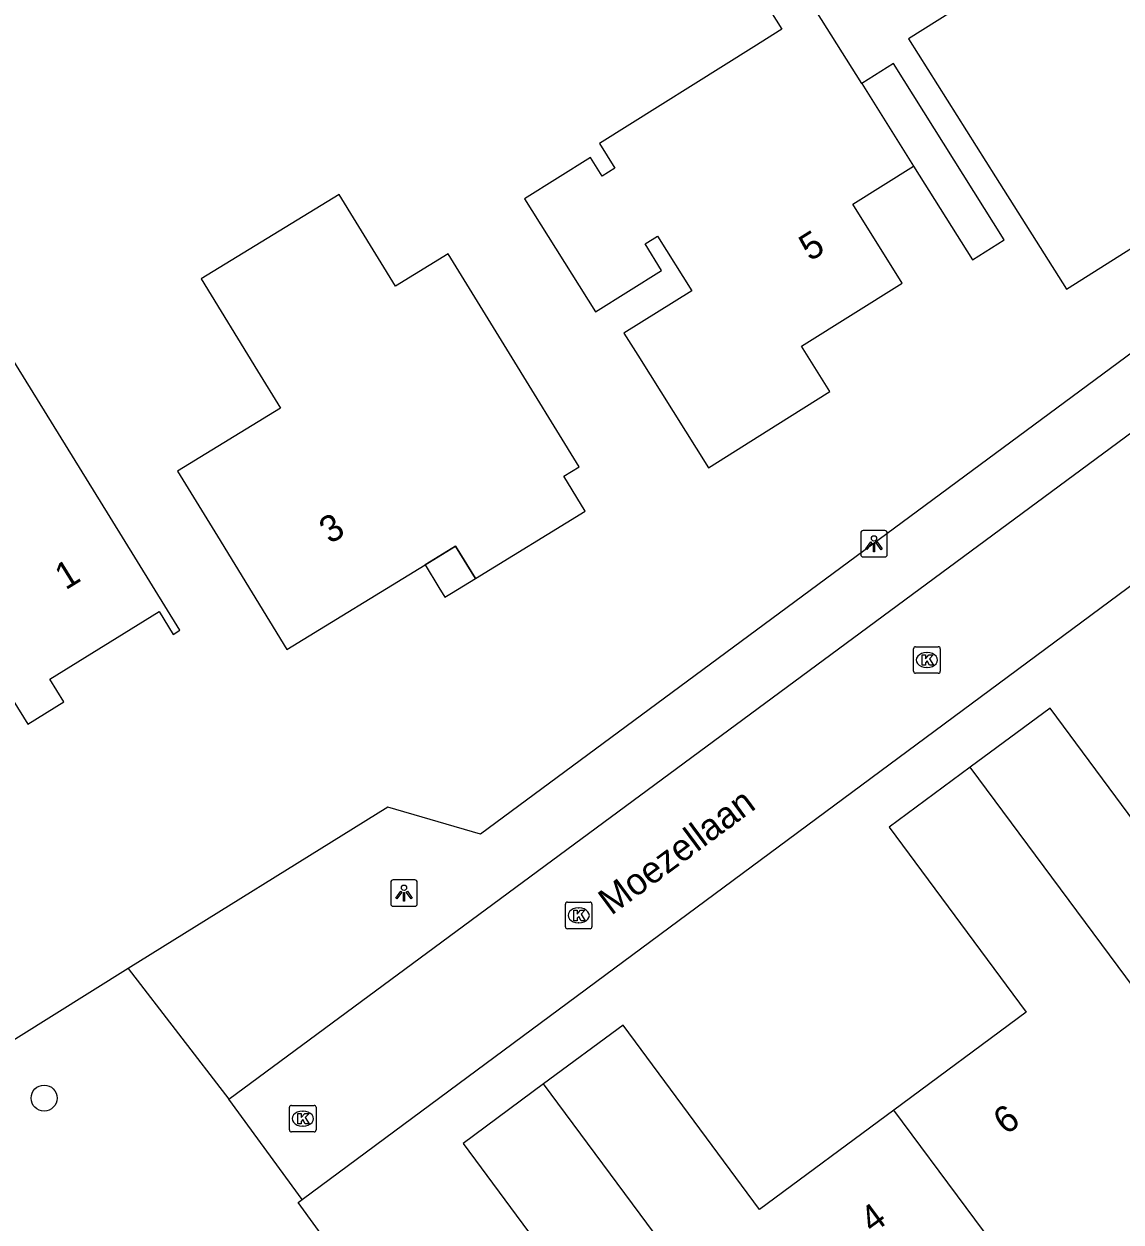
# Model space of a CAD drawing. Extents: x 157767 to 159171, y 387842 to 389425.
# Drawn here: x 158145.55 to 158186.81, y 388880.16 to 388925.24 of the extents above; entities that cross this region are included whole.
import ezdxf

# ---------------------------------------------------------------- set-up
doc = ezdxf.new("R2010")
doc.units = 0
for name, color, linetype in [('IMGEO_Boom', 7, 'Continuous'), ('IMGEO_Kolk', 7, 'Continuous'), ('IMGEO_Lichtpunt', 7, 'Continuous'), ('IMGEO_Openbare_ruimte_label', 7, 'Continuous'), ('IMGEO_Pand', 7, 'Continuous'), ('IMGEO_Pand_nummerreeks', 7, 'Continuous'), ('IMGEO_Pand_overbouw', 7, 'Continuous'), ('IMGEO_Rijbaan_lokaal_open', 7, 'Continuous'), ('IMGEO_Voetpad_open', 7, 'Continuous')]:
    doc.layers.add(name, color=color, linetype=linetype)

msp = doc.modelspace()

# ---------------------------------------------------------------- linework, layer by layer
at = {"layer": 'IMGEO_Boom'}
msp.add_circle((158146.311, 388884.828), 0.489, dxfattribs=at)
at = {"layer": 'IMGEO_Kolk'}
for p, q in [((158179.015, 388900.886), (158179.015, 388901.738)), ((158179.09, 388901.812), (158179.942, 388901.812)), ((158179.503, 388901.592), (158179.528, 388901.592)), ((158180.016, 388901.738), (158180.016, 388900.886)), ((158179.526, 388901.032), (158179.501, 388901.032)), ((158179.942, 388900.812), (158179.09, 388900.812)), ((158165.916, 388891.276), (158165.916, 388892.128)), ((158165.991, 388892.202), (158166.843, 388892.202)), ((158166.404, 388891.982), (158166.429, 388891.982)), ((158166.917, 388892.128), (158166.917, 388891.276)), ((158166.843, 388891.202), (158165.991, 388891.202)), ((158166.427, 388891.422), (158166.402, 388891.422)), ((158155.539, 388883.628), (158155.539, 388884.48)), ((158155.614, 388884.554), (158156.466, 388884.554)), ((158156.027, 388884.334), (158156.052, 388884.334)), ((158156.54, 388884.48), (158156.54, 388883.628)), ((158156.466, 388883.554), (158155.614, 388883.554)), ((158156.05, 388883.774), (158156.025, 388883.774))]:
    msp.add_line(p, q, dxfattribs=at)
for points in [[(158179.015, 388900.886), (158179.015, 388901.738)], [(158179.09, 388901.812), (158179.942, 388901.812)], [(158179.336, 388901.512), (158179.459, 388901.512), (158179.459, 388901.361), (158179.589, 388901.512), (158179.753, 388901.512), (158179.607, 388901.361), (158179.76, 388901.112), (158179.608, 388901.112), (158179.523, 388901.276), (158179.459, 388901.209), (158179.459, 388901.112), (158179.336, 388901.112), (158179.336, 388901.512)], [(158180.016, 388901.738), (158180.016, 388900.886)], [(158179.942, 388900.812), (158179.09, 388900.812)], [(158165.916, 388891.276), (158165.916, 388892.128)], [(158165.991, 388892.202), (158166.843, 388892.202)], [(158166.237, 388891.902), (158166.36, 388891.902), (158166.36, 388891.751), (158166.49, 388891.902), (158166.654, 388891.902), (158166.508, 388891.751), (158166.661, 388891.502), (158166.509, 388891.502), (158166.424, 388891.666), (158166.36, 388891.599), (158166.36, 388891.502), (158166.237, 388891.502), (158166.237, 388891.902)], [(158166.917, 388892.128), (158166.917, 388891.276)], [(158166.843, 388891.202), (158165.991, 388891.202)], [(158155.539, 388883.628), (158155.539, 388884.48)], [(158155.614, 388884.554), (158156.466, 388884.554)], [(158155.86, 388884.254), (158155.983, 388884.254), (158155.983, 388884.103), (158156.113, 388884.254), (158156.277, 388884.254), (158156.131, 388884.103), (158156.284, 388883.854), (158156.132, 388883.854), (158156.047, 388884.018), (158155.983, 388883.951), (158155.983, 388883.854), (158155.86, 388883.854), (158155.86, 388884.254)], [(158156.54, 388884.48), (158156.54, 388883.628)], [(158156.466, 388883.554), (158155.614, 388883.554)]]:
    msp.add_lwpolyline(points, dxfattribs=at)
for centre, start, end in [((158179.092, 388901.736), 91.552, 178.448), ((158179.092, 388901.736), 91.552, 178.448), ((158179.94, 388901.736), 1.552, 88.448), ((158179.94, 388901.736), 1.552, 88.448), ((158179.092, 388900.888), 181.552, 268.448), ((158179.092, 388900.888), 181.552, 268.448), ((158179.94, 388900.888), 271.552, 358.448), ((158179.94, 388900.888), 271.552, 358.448), ((158165.993, 388892.126), 91.552, 178.448), ((158165.993, 388892.126), 91.552, 178.448), ((158166.841, 388892.126), 1.552, 88.448), ((158166.841, 388892.126), 1.552, 88.448), ((158165.993, 388891.278), 181.552, 268.448), ((158165.993, 388891.278), 181.552, 268.448), ((158166.841, 388891.278), 271.552, 358.448), ((158166.841, 388891.278), 271.552, 358.448), ((158155.616, 388884.478), 91.552, 178.448), ((158155.616, 388884.478), 91.552, 178.448), ((158156.464, 388884.478), 1.552, 88.448), ((158156.464, 388884.478), 1.552, 88.448), ((158155.616, 388883.63), 181.552, 268.448), ((158155.616, 388883.63), 181.552, 268.448), ((158156.464, 388883.63), 271.552, 358.448), ((158156.464, 388883.63), 271.552, 358.448)]:
    msp.add_arc(centre, 0.0765, start, end, dxfattribs=at)
for centre, major_axis, ratio, start_param, end_param in [((158179.502, 388901.312), (-0.387, 0.002), 0.722429, 4.712389, 7.853982), ((158179.527, 388901.312), (-0.39, 0.002), 0.717154, 1.570796, 4.712389), ((158166.403, 388891.702), (-0.387, 0.002), 0.722429, 4.712389, 7.853982), ((158166.428, 388891.702), (-0.39, 0.002), 0.717154, 1.570796, 4.712389), ((158156.026, 388884.054), (-0.387, 0.002), 0.722429, 4.712389, 7.853982), ((158156.051, 388884.054), (-0.39, 0.002), 0.717154, 1.570796, 4.712389)]:
    msp.add_ellipse(centre, major_axis=major_axis, ratio=ratio, start_param=start_param, end_param=end_param, dxfattribs=at)
at = {"layer": 'IMGEO_Lichtpunt'}
for p, q in [((158177.025, 388906.09), (158177.025, 388905.283)), ((158177.025, 388906.09), (158177.025, 388905.283)), ((158177.927, 388906.185), (158177.119, 388906.185)), ((158177.927, 388906.185), (158177.119, 388906.185)), ((158178.021, 388905.283), (158178.021, 388906.09)), ((158178.021, 388905.283), (158178.021, 388906.09)), ((158177.119, 388905.189), (158177.927, 388905.189)), ((158177.119, 388905.189), (158177.927, 388905.189)), ((158159.349, 388892.946), (158159.349, 388892.139)), ((158159.349, 388892.946), (158159.349, 388892.139)), ((158160.251, 388893.041), (158159.443, 388893.041)), ((158160.251, 388893.041), (158159.443, 388893.041)), ((158160.345, 388892.139), (158160.345, 388892.946)), ((158160.345, 388892.139), (158160.345, 388892.946)), ((158159.443, 388892.045), (158160.251, 388892.045)), ((158159.443, 388892.045), (158160.251, 388892.045))]:
    msp.add_line(p, q, dxfattribs=at)
for points in [[(158177.399, 388905.754), (158177.438, 388905.726), (158177.25, 388905.464), (158177.212, 388905.491), (158177.399, 388905.754)], [(158177.501, 388905.706), (158177.548, 388905.706), (158177.548, 388905.384), (158177.501, 388905.384), (158177.501, 388905.706)], [(158177.611, 388905.726), (158177.649, 388905.753), (158177.836, 388905.491), (158177.797, 388905.463), (158177.611, 388905.726)], [(158159.723, 388892.61), (158159.762, 388892.582), (158159.574, 388892.32), (158159.536, 388892.347), (158159.723, 388892.61)], [(158159.825, 388892.562), (158159.872, 388892.562), (158159.872, 388892.24), (158159.825, 388892.24), (158159.825, 388892.562)], [(158159.935, 388892.582), (158159.973, 388892.609), (158160.16, 388892.347), (158160.121, 388892.319), (158159.935, 388892.582)]]:
    msp.add_lwpolyline(points, dxfattribs=at)
for centre in [(158177.524, 388905.888), (158159.848, 388892.744)]:
    msp.add_circle(centre, 0.0994, dxfattribs=at)
for centre, start, end in [((158177.119, 388906.09), 90, 180), ((158177.119, 388906.09), 90, 180), ((158177.927, 388906.09), 0, 90), ((158177.927, 388906.09), 0, 90), ((158177.119, 388905.283), 180, 270), ((158177.119, 388905.283), 180, 270), ((158177.927, 388905.283), 270, 0), ((158177.927, 388905.283), 270, 360), ((158159.443, 388892.946), 90, 180), ((158159.443, 388892.946), 90, 180), ((158160.251, 388892.946), 0, 90), ((158160.251, 388892.946), 0, 90), ((158159.443, 388892.139), 180, 270), ((158159.443, 388892.139), 180, 270), ((158160.251, 388892.139), 270, 0), ((158160.251, 388892.139), 270, 360)]:
    msp.add_arc(centre, 0.0946, start, end, dxfattribs=at)
at = {"layer": 'IMGEO_Pand'}
for points in [[(158167.172, 388939.481), (158169.794, 388935.333), (158177.02, 388939.901), (158182.157, 388931.775), (158184.408, 388928.213), (158178.819, 388924.68), (158182.099, 388919.491), (158184.77, 388915.264), (158189.493, 388918.249), (158188.509, 388919.807), (158193.467, 388922.941), (158195.585, 388924.279), (158195.739, 388924.377), (158193.097, 388928.557), (158190.425, 388932.783), (158188.52, 388935.797), (158184.121, 388942.756)], [(158177.063, 388923.003), (158172.154, 388930.821), (158170.918, 388930.046), (158174.053, 388925.046), (158173.003, 388924.388), (158167.194, 388920.742), (158167.778, 388919.812), (158167.302, 388919.513), (158166.86, 388920.218), (158164.378, 388918.661), (158167.048, 388914.407), (158169.538, 388915.97), (158168.912, 388916.967), (158169.379, 388917.26), (158170.668, 388915.207), (158168.119, 388913.608), (158168.638, 388912.781), (158171.296, 388908.546), (158173.912, 388910.188), (158175.862, 388911.412), (158174.794, 388913.115), (158178.586, 388915.495), (158176.726, 388918.46), (158179.013, 388919.896)], [(158179.013, 388919.896), (158181.226, 388916.371), (158182.418, 388917.119), (158178.254, 388923.751), (158177.063, 388923.003)], [(158177.063, 388923.003), (158179.013, 388919.896)], [(158162.531, 388904.375), (158166.662, 388906.909), (158165.856, 388908.223), (158166.434, 388908.578), (158163.819, 388912.84), (158161.514, 388916.597), (158159.526, 388915.377), (158157.407, 388918.83), (158152.224, 388915.65), (158154.342, 388912.197), (158155.203, 388910.793), (158151.331, 388908.417), (158152.832, 388905.972), (158155.447, 388901.71), (158160.64, 388904.896), (158161.782, 388905.597), (158162.531, 388904.375)], [(158147.059, 388899.737), (158146.529, 388900.595), (158150.637, 388903.136), (158151.168, 388902.277), (158151.422, 388902.435), (158148.792, 388906.688), (158142.891, 388916.231), (158141.391, 388915.304), (158137.138, 388912.674), (158140.755, 388906.825), (158137.183, 388904.616), (158135.907, 388903.828), (158138.848, 388899.093), (158140.124, 388899.881), (158143.713, 388902.101), (158145.696, 388898.894), (158147.059, 388899.737)], [(158194.355, 388896.272), (158189.302, 388892.533), (158184.145, 388899.501), (158181.147, 388897.282)], [(158181.147, 388897.282), (158178.096, 388895.025), (158183.249, 388888.061), (158178.266, 388884.374)], [(158198.131, 388874.39), (158181.147, 388897.282)], [(158178.266, 388884.374), (158173.217, 388880.638), (158168.086, 388887.572), (158165.097, 388885.36)], [(158165.097, 388885.36), (158162.071, 388883.122), (158167.202, 388876.188), (158162.053, 388872.377)], [(158182.077, 388862.452), (158165.097, 388885.36)], [(158183.715, 388877.049), (158178.266, 388884.374)]]:
    msp.add_lwpolyline(points, dxfattribs=at)
at = {"layer": 'IMGEO_Pand_overbouw'}
msp.add_lwpolyline([(158162.531, 388904.375), (158161.782, 388905.597), (158160.64, 388904.896), (158161.162, 388904.04), (158161.386, 388903.673), (158161.633, 388903.825)], close=True, dxfattribs=at)
at = {"layer": 'IMGEO_Rijbaan_lokaal_open'}
for points in [[(158153.261, 388884.787), (158201.612, 388920.522)], [(158156.023, 388881.014), (158204.311, 388916.804)], [(158156.023, 388881.014), (158153.261, 388884.787)]]:
    msp.add_lwpolyline(points, dxfattribs=at)
at = {"layer": 'IMGEO_Voetpad_open'}
for points in [[(158200.285, 388922.483), (158200.248, 388922.459), (158197.869, 388920.914), (158197.947, 388920.815), (158162.724, 388894.754), (158159.237, 388895.772), (158149.474, 388889.698)], [(158149.474, 388889.698), (158143.89, 388886.223)], [(158149.474, 388889.698), (158153.261, 388884.787)], [(158162.053, 388872.377), (158155.865, 388880.897), (158156.023, 388881.014)]]:
    msp.add_lwpolyline(points, dxfattribs=at)

# ---------------------------------------------------------------- texts
at = {"layer": 'IMGEO_Openbare_ruimte_label'}
msp.add_text('Moezellaan', height=1, rotation=36.5033, dxfattribs=at).set_placement((158167.64, 388891.68))
at = {"layer": 'IMGEO_Pand_nummerreeks'}
for s, rotation, p in [('5', 32.1143, (158175.117, 388916.293)), ('3', 31.5323, (158157.062, 388905.657)), ('1', 31.7388, (158147.12, 388903.924)), ('6', 36.4983, (158182.487, 388883.416)), ('4', 36.4995, (158177.471, 388879.705))]:
    msp.add_text(s, height=1, rotation=rotation, dxfattribs=at).set_placement(p)

doc.saveas('drawing.dxf')
